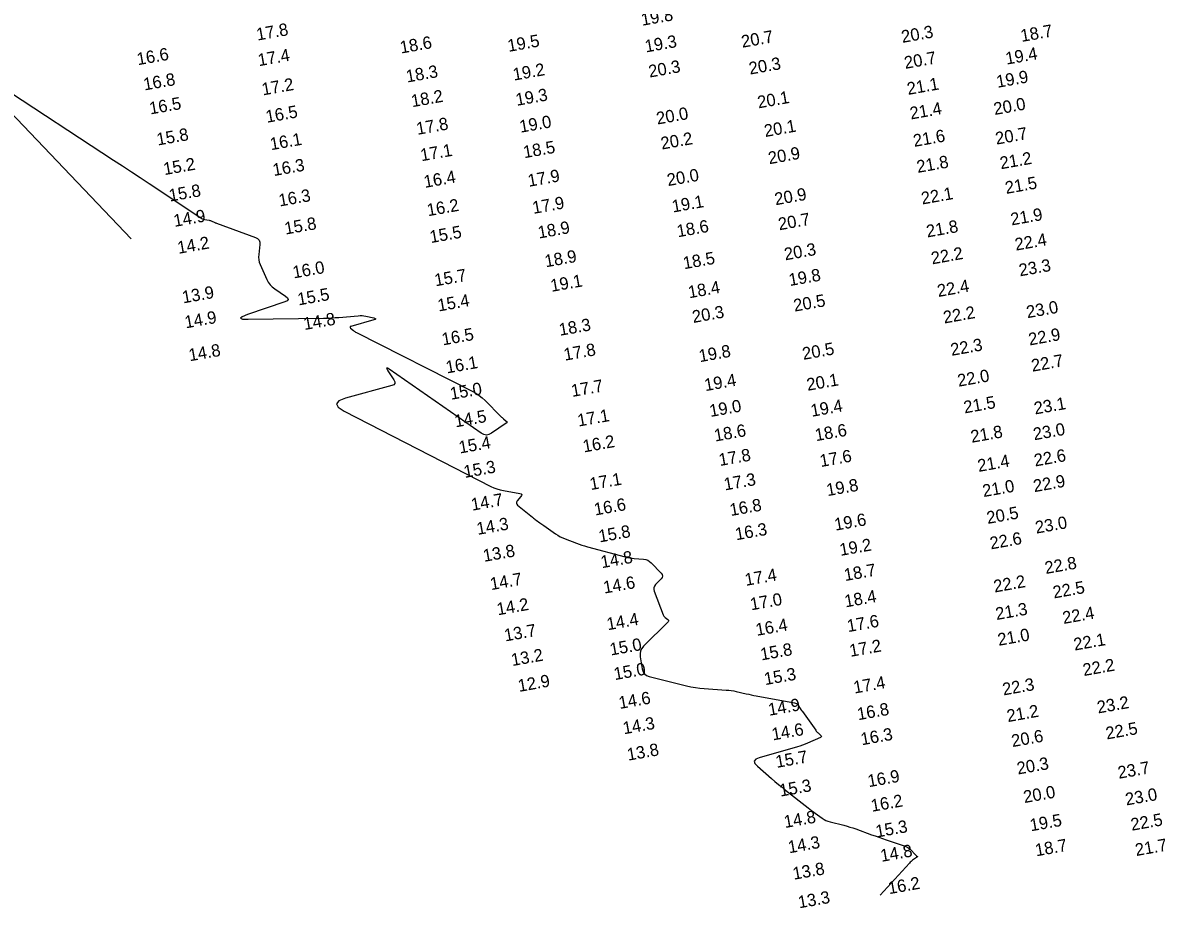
# Model space of a CAD drawing. Extents: x 988130 to 1132882, y 654656 to 841453.
# Drawn here: x 1035534.4 to 1035997.1, y 819889.4 to 820247.9 of the extents above; entities that cross this region are included whole.
import ezdxf

# ---------------------------------------------------------------- set-up
doc = ezdxf.new("R2010")
doc.units = 0
doc.layers.add('V-TOPO-MAJR', color=7, linetype='Continuous')
doc.layers.add('V-TOPO-SOUN', color=7, linetype='Continuous')

msp = doc.modelspace()

# ---------------------------------------------------------------- linework, layer by layer
at = {"layer": 'V-TOPO-MAJR'}
for points in [[(1035578.3, 820160.43), (1035518.17, 820223.42)], [(1035524.87, 820222.61), (1035571.13, 820192.37), (1035574.75, 820190), (1035578.36, 820187.62), (1035581.96, 820185.23), (1035585.56, 820182.84), (1035606.45, 820168.89), (1035606.8, 820168.68), (1035607.16, 820168.51), (1035607.55, 820168.38), (1035607.94, 820168.29), (1035609.85, 820167.97), (1035610.11, 820167.92), (1035610.37, 820167.84), (1035610.62, 820167.75), (1035610.87, 820167.65), (1035611.85, 820167.18), (1035612.09, 820167.07), (1035612.34, 820166.96), (1035612.59, 820166.86), (1035612.84, 820166.76), (1035628.64, 820161), (1035629.48, 820160.56), (1035630.05, 820159.94), (1035630.35, 820159.16), (1035630.37, 820158.2), (1035629.9, 820154.04), (1035629.85, 820153.01), (1035629.93, 820152), (1035630.16, 820151.01), (1035630.52, 820150.04), (1035633.2, 820144), (1035633.81, 820142.86), (1035634.55, 820141.84), (1035635.43, 820140.94), (1035636.44, 820140.15), (1035640.78, 820137.21), (1035641.58, 820136.52), (1035641.79, 820135.9), (1035641.42, 820135.37), (1035640.47, 820134.91), (1035625.33, 820129.75), (1035623.15, 820128.88), (1035622.48, 820128.27), (1035623.32, 820127.93), (1035625.66, 820127.85), (1035656.16, 820128.33), (1035657.72, 820128.36), (1035659.29, 820128.43), (1035660.85, 820128.53), (1035662.41, 820128.65), (1035670.16, 820129.32), (1035670.97, 820129.36), (1035671.77, 820129.34), (1035672.56, 820129.25), (1035673.35, 820129.1), (1035676.51, 820128.39), (1035677.1, 820128.2), (1035677.3, 820128.01), (1035677.11, 820127.81), (1035676.53, 820127.59), (1035667.3, 820125), (1035667.02, 820124.88), (1035666.9, 820124.72), (1035666.94, 820124.53), (1035667.14, 820124.3), (1035668.28, 820123.32), (1035668.57, 820123.08), (1035668.88, 820122.86), (1035669.19, 820122.66), (1035669.52, 820122.48), (1035716.42, 820098.74), (1035717.84, 820097.95), (1035719.18, 820097.06), (1035720.45, 820096.06), (1035721.64, 820094.96), (1035728.05, 820088.54), (1035728.3, 820088.28), (1035728.56, 820088.04), (1035728.83, 820087.8), (1035729.1, 820087.56), (1035730.2, 820086.63), (1035730.4, 820086.4), (1035730.46, 820086.18), (1035730.38, 820085.96), (1035730.15, 820085.76), (1035724.28, 820081.7), (1035723.2, 820081.15), (1035722.13, 820080.96), (1035721.05, 820081.15), (1035719.98, 820081.71), (1035682.76, 820107.6), (1035682.05, 820108.03), (1035681.72, 820108.09), (1035681.77, 820107.75), (1035682.2, 820107.03), (1035684.69, 820103.39), (1035685.11, 820102.55), (1035685.1, 820101.88), (1035684.66, 820101.35), (1035683.81, 820100.99), (1035665.01, 820095.87), (1035662.36, 820094.83), (1035661.39, 820093.62), (1035662.09, 820092.24), (1035664.47, 820090.67), (1035723.99, 820060.2), (1035725.2, 820059.64), (1035726.44, 820059.17), (1035727.71, 820058.79), (1035729.01, 820058.5), (1035735.75, 820057.27), (1035736.21, 820057.12), (1035736.44, 820056.88), (1035736.42, 820056.56), (1035736.16, 820056.14), (1035734.64, 820054.3), (1035734.36, 820053.85), (1035734.3, 820053.43), (1035734.44, 820053.02), (1035734.8, 820052.63), (1035740.86, 820047.68), (1035741.22, 820047.38), (1035741.58, 820047.1), (1035741.96, 820046.82), (1035742.33, 820046.55), (1035743.85, 820045.48), (1035744.23, 820045.21), (1035744.6, 820044.94), (1035744.98, 820044.67), (1035745.36, 820044.4), (1035750.15, 820041), (1035751.09, 820040.37), (1035752.06, 820039.81), (1035753.07, 820039.32), (1035754.11, 820038.88), (1035758.59, 820037.19), (1035759.7, 820036.79), (1035760.81, 820036.41), (1035761.93, 820036.07), (1035763.07, 820035.75), (1035778.41, 820031.64), (1035779.32, 820031.42), (1035780.23, 820031.24), (1035781.15, 820031.1), (1035782.07, 820031.01), (1035785.79, 820030.72), (1035786.69, 820030.57), (1035787.51, 820030.28), (1035788.26, 820029.82), (1035788.93, 820029.22), (1035792.9, 820025.03), (1035793.31, 820024.45), (1035793.45, 820023.87), (1035793.31, 820023.29), (1035792.9, 820022.71), (1035790.71, 820020.39), (1035790.26, 820019.79), (1035790.03, 820019.15), (1035789.99, 820018.47), (1035790.17, 820017.74), (1035793.75, 820008.19), (1035793.9, 820007.88), (1035794.08, 820007.59), (1035794.3, 820007.33), (1035794.55, 820007.1), (1035795.66, 820006.23), (1035795.87, 820006.01), (1035795.95, 820005.78), (1035795.9, 820005.55), (1035795.72, 820005.3), (1035785.84, 819995.48), (1035785.08, 819994.54), (1035784.6, 819993.52), (1035784.39, 819992.41), (1035784.46, 819991.21), (1035785.28, 819986.24), (1035785.61, 819985.11), (1035786.2, 819984.22), (1035787.04, 819983.57), (1035788.14, 819983.15), (1035803.24, 819979.47), (1035805.02, 819979.07), (1035806.81, 819978.76), (1035808.61, 819978.51), (1035810.42, 819978.35), (1035819.27, 819977.72), (1035820.3, 819977.63), (1035821.32, 819977.5), (1035822.34, 819977.33), (1035823.36, 819977.12), (1035827.4, 819976.2), (1035828.41, 819975.98), (1035829.42, 819975.77), (1035830.44, 819975.56), (1035831.46, 819975.37), (1035847.01, 819972.54), (1035847.39, 819972.44), (1035847.72, 819972.26), (1035848.01, 819972.02), (1035848.26, 819971.71), (1035849.51, 819969.79), (1035849.56, 819969.72), (1035849.61, 819969.66), (1035849.67, 819969.6), (1035849.73, 819969.54), (1035849.99, 819969.31), (1035850.05, 819969.25), (1035850.11, 819969.19), (1035850.16, 819969.12), (1035850.21, 819969.05), (1035855.53, 819961.4), (1035855.75, 819961.11), (1035855.98, 819960.83), (1035856.23, 819960.56), (1035856.5, 819960.31), (1035857.59, 819959.34), (1035857.79, 819959.1), (1035857.84, 819958.9), (1035857.73, 819958.71), (1035857.47, 819958.55), (1035852.21, 819956.16), (1035851.22, 819955.73), (1035850.21, 819955.34), (1035849.18, 819954.99), (1035848.15, 819954.67), (1035832.66, 819950.28), (1035831.26, 819949.68), (1035830.67, 819948.91), (1035830.88, 819947.95), (1035831.9, 819946.81), (1035837.57, 819941.92), (1035839, 819940.7), (1035840.44, 819939.5), (1035841.9, 819938.32), (1035843.36, 819937.16), (1035852.47, 819930.02), (1035853.17, 819929.48), (1035853.87, 819928.94), (1035854.59, 819928.41), (1035855.31, 819927.89), (1035858.19, 819925.81), (1035858.93, 819925.33), (1035859.7, 819924.93), (1035860.51, 819924.6), (1035861.36, 819924.34), (1035867, 819922.92), (1035868.22, 819922.59), (1035869.43, 819922.23), (1035870.64, 819921.85), (1035871.83, 819921.43), (1035878.18, 819919.12), (1035879.64, 819918.6), (1035881.09, 819918.08), (1035882.56, 819917.57), (1035884.02, 819917.07), (1035891.77, 819914.45), (1035892.31, 819914.23), (1035892.83, 819913.95), (1035893.3, 819913.61), (1035893.74, 819913.22), (1035896.12, 819910.79), (1035896.19, 819910.73), (1035896.26, 819910.66), (1035896.34, 819910.61), (1035896.42, 819910.55), (1035896.74, 819910.35), (1035896.8, 819910.3), (1035896.82, 819910.24), (1035896.8, 819910.19), (1035896.74, 819910.13), (1035894.81, 819908.76), (1035894.48, 819908.5), (1035894.15, 819908.23), (1035893.84, 819907.94), (1035893.55, 819907.63), (1035881.69, 819894.67)]]:
    msp.add_lwpolyline(points, dxfattribs=at)

# ---------------------------------------------------------------- texts
at = {"layer": 'V-TOPO-SOUN'}
for s, p in [('19.8 ', (1035785.25, 820246.72)), ('17.8 ', (1035629.4, 820240.72)), ('20.7 ', (1035825.85, 820237.82)), ('20.3 ', (1035890.68, 820239.79)), ('18.7 ', (1035938.98, 820240.17)), ('18.6 ', (1035687.57, 820235.47)), ('19.5 ', (1035731.16, 820236.14)), ('19.3 ', (1035786.78, 820235.91)), ('16.6 ', (1035580.99, 820230.75)), ('17.4 ', (1035630.01, 820230.35)), ('20.7 ', (1035891.83, 820229.26)), ('19.4 ', (1035932.87, 820230.98)), ('18.3 ', (1035690.02, 820223.73)), ('19.2 ', (1035733.31, 820224.51)), ('20.3 ', (1035788.25, 820225.74)), ('20.3 ', (1035828.92, 820226.95)), ('16.8 ', (1035583.63, 820220.52)), ('17.2 ', (1035631.6, 820218.51)), ('21.1 ', (1035892.97, 820218.72)), ('19.9 ', (1035929.17, 820221.59)), ('18.2 ', (1035692.11, 820213.75)), ('19.3 ', (1035734.46, 820214.29)), ('16.5 ', (1035586.02, 820210.8)), ('20.1 ', (1035832.37, 820213.26)), ('20.0 ', (1035928.06, 820210.58)), ('16.5 ', (1035633.2, 820207.42)), ('20.0 ', (1035791.43, 820206.72)), ('21.4 ', (1035894.11, 820208.76)), ('17.8 ', (1035694.22, 820202.54)), ('19.0 ', (1035735.98, 820203.4)), ('20.1 ', (1035835.09, 820201.66)), ('15.8 ', (1035589.02, 820198.22)), ('16.1 ', (1035634.92, 820196.32)), ('20.2 ', (1035793.21, 820196.58)), ('21.6 ', (1035895.47, 820197.66)), ('20.7 ', (1035928.76, 820198.58)), ('17.1 ', (1035695.85, 820191.85)), ('18.5 ', (1035737.5, 820193.08)), ('20.9 ', (1035836.71, 820190.64)), ('15.2 ', (1035591.74, 820186.24)), ('16.3 ', (1035636.01, 820185.85)), ('21.8 ', (1035896.87, 820187.13)), ('21.2 ', (1035930.57, 820188.61)), ('17.9 ', (1035739.36, 820181.5)), ('20.0 ', (1035795.75, 820181.79)), ('16.4 ', (1035697.22, 820181.06)), ('21.5 ', (1035932.7, 820178.61)), ('15.8 ', (1035593.97, 820175.51)), ('16.3 ', (1035638.43, 820173.52)), ('20.9 ', (1035839.32, 820174.03)), ('22.1 ', (1035898.7, 820174.33)), ('16.2 ', (1035698.51, 820169.58)), ('17.9 ', (1035741.21, 820170.53)), ('19.1 ', (1035797.73, 820171.08)), ('14.9 ', (1035595.85, 820165.26)), ('20.7 ', (1035840.79, 820163.89)), ('21.9 ', (1035934.92, 820165.85)), ('15.8 ', (1035640.8, 820162.16)), ('15.5 ', (1035699.62, 820158.71)), ('18.9 ', (1035743.44, 820160.54)), ('18.6 ', (1035799.73, 820161.06)), ('21.8 ', (1035900.77, 820160.99)), ('14.2 ', (1035597.43, 820154.35)), ('22.4 ', (1035936.64, 820155.64)), ('18.9 ', (1035746.2, 820148.89)), ('20.3 ', (1035843.2, 820151.71)), ('22.2 ', (1035902.72, 820150.09)), ('16.0 ', (1035644.1, 820144.39)), ('18.5 ', (1035802.23, 820148.12)), ('23.3 ', (1035938.29, 820145.24)), ('15.7 ', (1035701.57, 820141.2)), ('19.8 ', (1035845.07, 820141.31)), ('19.1 ', (1035748.54, 820138.96)), ('18.4 ', (1035804.3, 820136.35)), ('22.4 ', (1035905.22, 820136.88)), ('13.9 ', (1035599.33, 820134.29)), ('15.5 ', (1035646.07, 820133.46)), ('15.4 ', (1035702.81, 820131)), ('20.5 ', (1035846.97, 820130.94)), ('20.3 ', (1035805.95, 820126.35)), ('22.2 ', (1035907.64, 820126.13)), ('23.0 ', (1035941.3, 820128.29)), ('14.9 ', (1035600.35, 820124.17)), ('14.8 ', (1035648.49, 820123.5)), ('18.3 ', (1035751.96, 820121.16)), ('16.5 ', (1035704.53, 820117.27)), ('22.9 ', (1035942.16, 820117.23)), ('22.3 ', (1035910.61, 820113.04)), ('14.8 ', (1035601.98, 820110.84)), ('17.8 ', (1035753.92, 820111.07)), ('19.8 ', (1035808.63, 820110.48)), ('20.5 ', (1035850.56, 820111.41)), ('16.1 ', (1035706.15, 820105.91)), ('22.7 ', (1035943.33, 820106.61)), ('19.4 ', (1035810.86, 820098.74)), ('20.1 ', (1035852.31, 820098.88)), ('22.0 ', (1035913.4, 820100.53)), ('15.0 ', (1035707.84, 820095.24)), ('17.7 ', (1035756.94, 820096.4)), ('21.5 ', (1035915.89, 820089.72)), ('23.1 ', (1035944.41, 820089.29)), ('14.5 ', (1035709.68, 820084.07)), ('17.1 ', (1035759.47, 820084.4)), ('19.0 ', (1035812.92, 820088.28)), ('19.4 ', (1035853.95, 820088.35)), ('18.6 ', (1035814.83, 820078.33)), ('18.6 ', (1035855.67, 820078.48)), ('21.8 ', (1035918.76, 820077.83)), ('23.0 ', (1035944.05, 820078.84)), ('15.4 ', (1035711.4, 820073.48)), ('16.2 ', (1035761.64, 820073.91)), ('17.8 ', (1035816.72, 820068.42)), ('17.6 ', (1035857.63, 820068.01)), ('21.4 ', (1035921.55, 820066.03)), ('22.6 ', (1035944.43, 820068.23)), ('15.3 ', (1035713.39, 820063.59)), ('17.1 ', (1035764.42, 820058.67)), ('17.3 ', (1035818.77, 820058.52)), ('19.8 ', (1035860.33, 820056.22)), ('22.9 ', (1035944.12, 820057.83)), ('21.0 ', (1035923.53, 820055.84)), ('14.7 ', (1035716.38, 820050.31)), ('16.6 ', (1035766.2, 820048.38)), ('16.8 ', (1035821.13, 820048.16)), ('19.6 ', (1035863.53, 820042.23)), ('20.5 ', (1035925.22, 820044.97)), ('14.3 ', (1035718.64, 820040.52)), ('16.3 ', (1035823.37, 820038.35)), ('23.0 ', (1035944.92, 820041.04)), ('15.8 ', (1035768.02, 820037.47)), ('22.6 ', (1035926.52, 820034.65)), ('13.8 ', (1035721.23, 820029.61)), ('19.2 ', (1035865.64, 820032.02)), ('14.8 ', (1035768.9, 820027.04)), ('22.8 ', (1035948.76, 820024.69)), ('17.4 ', (1035827.27, 820019.88)), ('18.7 ', (1035867.43, 820021.82)), ('14.7 ', (1035724.09, 820018.16)), ('14.6 ', (1035769.93, 820016.76)), ('22.2 ', (1035928.04, 820017.19)), ('22.5 ', (1035952.03, 820014.78)), ('17.0 ', (1035829.42, 820009.97)), ('18.4 ', (1035867.65, 820011.16)), ('14.2 ', (1035726.79, 820007.95)), ('21.3 ', (1035928.83, 820006.05)), ('14.4 ', (1035771.32, 820001.91)), ('17.6 ', (1035868.67, 820001.15)), ('22.4 ', (1035955.94, 820004.45)), ('13.7 ', (1035729.8, 819997.37)), ('16.4 ', (1035831.68, 819999.63)), ('15.0 ', (1035772.56, 819991.67)), ('21.0 ', (1035929.69, 819995.6)), ('22.1 ', (1035960.46, 819993.68)), ('13.2 ', (1035732.63, 819987.4)), ('15.8 ', (1035833.55, 819989.68)), ('17.2 ', (1035869.64, 819991.14)), ('22.2 ', (1035964.16, 819983.36)), ('15.0 ', (1035774.2, 819981.72)), ('15.3 ', (1035835.1, 819979.69)), ('12.9 ', (1035735.37, 819976.92)), ('17.4 ', (1035871.27, 819976.27)), ('22.3 ', (1035931.62, 819975.5)), ('14.6 ', (1035776.17, 819970.02)), ('14.9 ', (1035836.73, 819967.26)), ('16.8 ', (1035872.77, 819965.47)), ('21.2 ', (1035933.38, 819964.7)), ('23.2 ', (1035969.95, 819968.2)), ('14.3 ', (1035777.86, 819959.77)), ('14.6 ', (1035838.17, 819957.28)), ('16.3 ', (1035874.22, 819955.32)), ('20.6 ', (1035935.25, 819954.59)), ('22.5 ', (1035973.46, 819957.67)), ('13.8 ', (1035779.54, 819949.07)), ('15.7 ', (1035839.75, 819946.16)), ('20.3 ', (1035937.46, 819943.47)), ('23.7 ', (1035978.34, 819941.75)), ('16.9 ', (1035877.04, 819938.35)), ('15.3 ', (1035841.27, 819934.53)), ('20.0 ', (1035940.11, 819931.92)), ('16.2 ', (1035878.34, 819928.37)), ('23.0 ', (1035981.4, 819930.94)), ('14.8 ', (1035843.11, 819921.81)), ('15.3 ', (1035880.24, 819917.95)), ('19.5 ', (1035942.73, 819920.48)), ('22.5 ', (1035983.58, 819920.7)), ('14.3 ', (1035844.77, 819911.56)), ('14.8 ', (1035882.19, 819908.1)), ('18.7 ', (1035944.89, 819910.34)), ('21.7 ', (1035985.39, 819910.46)), ('13.8 ', (1035846.66, 819900.86)), ('16.2 ', (1035885.28, 819895.02)), ('13.3 ', (1035848.83, 819889.28))]:
    msp.add_text(s, height=5, rotation=10, dxfattribs=at).set_placement(p)

doc.saveas('drawing.dxf')
